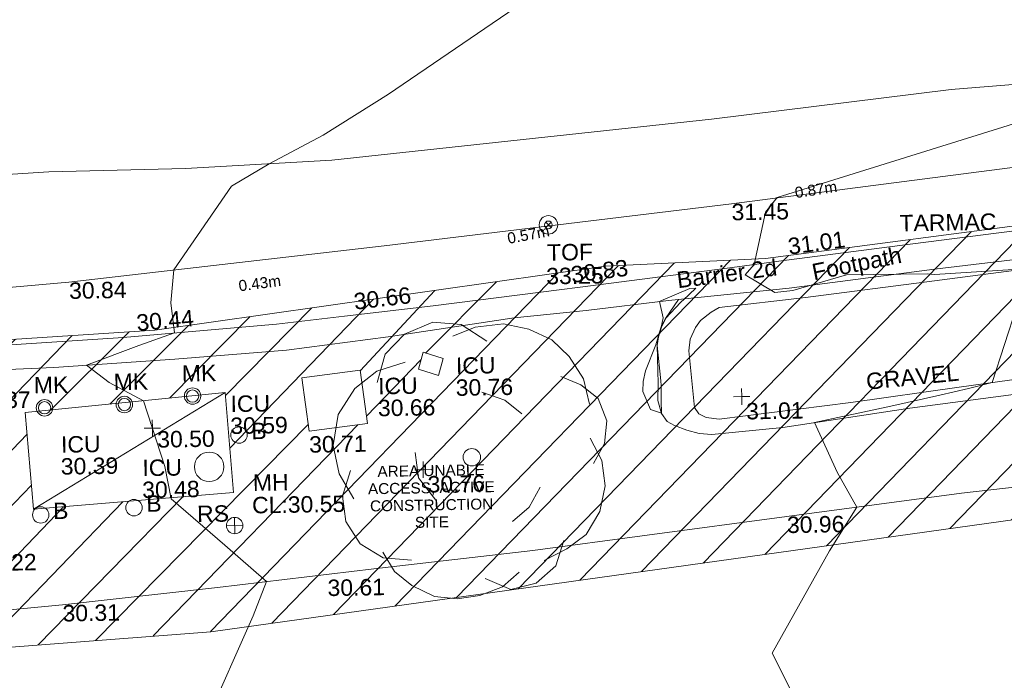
# Model space of a CAD drawing. Header units: millimetres. Extents: x -290717 to 520720, y -103372 to 287762.
# Tile 284 of 375: x 57964 to 80437, y 176765 to 191851. Entities that reach past the tile are written whole.
import ezdxf

# ---------------------------------------------------------------- set-up
doc = ezdxf.new("R2010")
doc.units = ezdxf.units.MM
for name, pattern in [('IMPORT-HIDDEN2 _3_', [4762.5, 3175, -1587.5]), ('IMPORT-UG_ELEC_QLB2 _2_', [2500, 1500, -300.0000000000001, 0, -50, 150, -300.0000000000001, 0, -200]), ('IMPORT-UG_ELEC_STREET LIGHTING_QLB2 _2_', [2700, 1500, -300.0000000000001, 0, -250, 150, -300.0000000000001, 0, -200])]:
    doc.linetypes.add(name, pattern=pattern)
for name, color, linetype, lineweight, true_color in [('00__TOPO__TOP_OF_FENCE_SYMBOL', 7, 'Continuous', 9, 0x666666), ('00_TOPO_CONCRETE', 9, 'Continuous', 9, 0x808080), ('00_TOPO_FENCE', 7, 'Continuous', 9, 0x3f7f4f), ('00_TOPO_FURN_BARRIER_2D', 7, 'Continuous', 9, 0x666666), ('00_TOPO_FURN_BOLLARD', 7, 'Continuous', 9, 0x666666), ('00_TOPO_FURN_MARKER_POST', 7, 'Continuous', 9, 0x666666), ('00_TOPO_FURN_SIGN', 7, 'Continuous', 9, 0x666666), ('00_TOPO_LEVEL_SPOT', 7, 'Continuous', 9, 0x666666), ('00_TOPO_SERV_IC', 5, 'Continuous', 9, 0x0000ff), ('00_TOPO_SERV_MH', 7, 'Continuous', 9, 0x666666), ('00_TOPO_TOP_OF_FENCE', 7, 'Continuous', 9, 0x666666), ('00_TOPO_TREE', 7, 'Continuous', 9, 0x666666), ('00_UAV_FOOTPATH', 7, 'Continuous', 9, 0xa50000), ('00_UAV_FORM_LINES', 7, 'Continuous', 9, 0x666666), ('01_DTM_CONTOUR_MNR', 7, 'Continuous', 9, 0xa5a552), ('12333-PUM-2D-U-0001-C01 - Rev2_REVIT IMPORT_dwg', 7, 'Continuous', 9, 0x767676), ('PUM-CHAMBER EXTENTS', 6, 'IMPORT-HIDDEN2 _3_', 9, 0xff00ff), ('PUM-ELECTRIC-QLB2', 1, 'IMPORT-UG_ELEC_QLB2 _2_', 9, 0xff0000), ('PUM-UNABLE TO SURVEY', 190, 'Continuous', 9, 0x7f00ff)]:
    doc.layers.add(name, color=color, linetype=linetype, lineweight=lineweight, true_color=true_color)
for name, color, linetype, lineweight in [('00_TOPO_ROAD_EDGE', 7, 'Continuous', 9), ('00_TOPO_SURVEY_TEXT', 7, 'Continuous', 9), ('00_UAV_SURVEY_TEXT', 7, 'Continuous', 9)]:
    doc.layers.add(name, color=color, linetype=linetype, lineweight=lineweight)
doc.styles.add('Arial_1', font='arial.ttf', dxfattribs={"height": 250})
doc.styles.add('Swis721 Lt BT_2', font='swissl.ttf', dxfattribs={"height": 375})

# ---------------------------------------------------------------- blocks, each defined once
blk = doc.blocks.new('12333-PUM-2D-U-0001-C01 - Rev2_REVIT IMPORT_dwg_CONIFEROUS_TREE-2077147-Site Location Plan Existing')
at = {"layer": '00_TOPO_TREE', "color": 254, "true_color": 0xcccccc, "flags": 128}
for points in [[(533971277.2203673, 725737804.5323569), (533971470.7965402, 725738449.7862662), (533971922.4742767, 725738901.4640027), (533972567.728186, 725739159.5655664), (533973212.9820953, 725739095.0401756), (533973793.7106139, 725738707.8878299)], [(533973019.4059227, 725738836.9386119), (533973535.6090502, 725739030.5147846), (533974180.8629595, 725739095.0401756), (533974761.591478, 725738965.9893936), (533975277.7946056, 725738707.8878299), (533975664.9469511, 725738320.7354842), (533975987.5739058, 725737804.5323569), (533976116.6246876, 725737223.8038384)], [(533970696.4918489, 725735158.9913284), (533970373.8648942, 725735739.7198467), (533970244.8141122, 725736384.9737562), (533970373.8648942, 725737094.7530564), (533970761.0172398, 725737675.4815749), (533971277.2203673, 725738062.6339206), (533971922.4742767, 725738256.2100934)], [(533975471.3707783, 725737869.0577477), (533975923.0485149, 725737675.4815749), (533976310.2008605, 725737352.8546202), (533976503.7770332, 725736836.6514927), (533976439.2516424, 725736320.4483652), (533976181.1500787, 725735868.7706285)], [(533973664.6598321, 725737546.430793), (533974180.8629595, 725737352.8546202), (533974568.0153052, 725737030.2276655)], [(533976116.6246876, 725736449.499147), (533976374.7262514, 725735933.2960196), (533976439.2516424, 725735352.5675011), (533976310.2008605, 725734771.8389827), (533975987.5739058, 725734255.6358552), (533975535.8961693, 725733933.0089004), (533975019.6930417, 725733674.9073366)], [(533972567.728186, 725735094.4659373), (533972180.5758405, 725735610.6690648), (533972116.0504495, 725736191.3975834)], [(533971986.9996676, 725733739.4327277), (533971341.7457582, 725733803.9581187), (533970825.5426308, 725734126.5850734), (533970502.9156761, 725734642.7882007), (533970438.3902851, 725735223.5167193), (533970631.9664578, 725735804.2452377)], [(533974955.1676508, 725735352.5675011), (533974697.0660871, 725734900.8897647), (533974309.9137414, 725734578.2628098)], [(533974438.9645233, 725733416.805773), (533974051.8121777, 725733094.1788183), (533973535.6090502, 725732900.6026454), (533973019.4059227, 725732836.0772547), (533972503.2027952, 725732900.6026454), (533971986.9996676, 725733158.7042092), (533971599.847322, 725733481.331164), (533971341.7457582, 725733933.0089004)], [(533975471.3707783, 725734126.5850734), (533975277.7946056, 725733545.8565547), (533974826.1168689, 725733158.7042092), (533974245.3883505, 725733029.6534274), (533973664.6598321, 725733287.754991)]]:
    blk.add_lwpolyline(points, dxfattribs=at)
at = {"layer": '00_TOPO_TREE', "color": 254, "true_color": 0xcccccc}
blk.add_circle((533973406.5582683, 725736062.3468014), 199.054052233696, dxfattribs=at)
blk = doc.blocks.new('12333-PUM-2D-U-0001-C01 - Rev2_REVIT IMPORT_dwg_MSL_MarkerPost_SYM-2077183-Site Location Plan Existing')
at = {"layer": '00_TOPO_FURN_MARKER_POST', "color": 254, "true_color": 0xcccccc}
for radius in [499.9079004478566, 374.9309253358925]:
    blk.add_circle((0, 0), radius, dxfattribs=at)
blk = doc.blocks.new('12333-PUM-2D-U-0001-C01 - Rev2_REVIT IMPORT_dwg_MSL_RoadSign_SYM-2077193-Site Location Plan Existing')
at = {"layer": '00_TOPO_FURN_SIGN', "color": 254, "true_color": 0xcccccc}
for p, q in [((-500.2287617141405, 0), (499.7712382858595, 0)), ((-0.2287617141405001, -500.0000000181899), (-0.2287617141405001, 499.9999999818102))]:
    blk.add_line(p, q, dxfattribs=at)
blk.add_circle((-0.2287617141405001, 0), 500.0000000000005, dxfattribs=at)
blk = doc.blocks.new('12333-PUM-2D-U-0001-C01 - Rev2_REVIT IMPORT_dwg_MM-2077200-Site Location Plan Existing')
at = {"layer": '00_TOPO_LEVEL_SPOT', "color": 254, "true_color": 0xcccccc, "flags": 128}
for points in [[(0, -500.0000000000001), (0, 0), (-500.0000000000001, 0)], [(500.0000000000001, 0), (0, 0), (0, 500.0000000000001)]]:
    blk.add_lwpolyline(points, dxfattribs=at)
blk = doc.blocks.new('12333-PUM-2D-U-0001-C01 - Rev2_REVIT IMPORT_dwg_MSL_Node_LineworkTOF-2077201-Site Location Plan Existing')
at = {"layer": '00__TOPO__TOP_OF_FENCE_SYMBOL', "color": 254, "true_color": 0xcccccc, "flags": 128}
for points in [[(165.3591892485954, 165.3591892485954), (0, 0), (-165.3591892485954, 165.3591892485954)], [(165.3591892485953, -165.3591892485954), (0, 0), (-165.3591892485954, -165.3591892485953)]]:
    blk.add_lwpolyline(points, dxfattribs=at)
at = {"layer": '00__TOPO__TOP_OF_FENCE_SYMBOL', "color": 254, "true_color": 0xcccccc}
for radius in [562.5594001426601, 233.853208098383]:
    blk.add_circle((0, 0), radius, dxfattribs=at)
blk = doc.blocks.new('12333-PUM-2D-U-0001-C01 - Rev2_REVIT IMPORT_dwg_MSL_Bollard_2-2077182-Site Location Plan Existing')
at = {"layer": '00_TOPO_FURN_BOLLARD', "color": 254, "true_color": 0xcccccc}
blk.add_circle((0, 0), 62.50000000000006, dxfattribs=at)
blk = doc.blocks.new('12333-PUM-2D-U-0001-C01 - Rev2_REVIT IMPORT_dwg_MGS62954_T2_Galway_ITM_3d_Rev1-2077680-Site Location Plan Existing')
at = {"layer": '00_TOPO_CONCRETE', "color": 254, "true_color": 0xcccccc}
for p, q in [((533969556.9, 725737944), (533970890.4000001, 725738096.4)), ((533970890.4000001, 725738096.4), (533971042.8, 725736877.2)), ((533969556.9, 725737944), (533969709.3, 725736724.8000001)), ((533967804.3, 725737639.2), (533963232.3, 725737258.2000002)), ((533963384.7000001, 725735048.4), (533967804.3, 725737639.2)), ((533967956.7000001, 725735353.2000002), (533967804.3, 725737639.2)), ((533963384.7000001, 725735048.4), (533963232.3, 725737258.2000002)), ((533969709.3, 725736724.8000001), (533971042.8, 725736877.2)), ((533963384.7000001, 725735048.4), (533967956.7000001, 725735353.2000002))]:
    blk.add_line(p, q, dxfattribs=at)
at = {"layer": '00_TOPO_FENCE', "color": 254, "true_color": 0xcccccc, "flags": 128}
blk.add_lwpolyline([(534006809.2706339, 725743060.2519976), (534005538.4781243, 725743107.9127105), (534004366.3745478, 725743217.8138762), (533998377.5857408, 725743796.1756512), (533997897.7989847, 725743833.0124608), (533993491.9811647, 725743328.3953872), (533987334.7052383, 725742627.8569608), (533979431.4868201, 725741746.926904), (533971488.8156634, 725740926.3118316), (533964282.7598975, 725740216.9085314), (533961614.7168457, 725740030.2239165), (533961591.1296154, 725747064.6063311), (533961512.3756419, 725752627.0772152), (533961436.1583527, 725758918.7373912)], dxfattribs=at)
at = {"layer": '00_TOPO_FURN_BARRIER_2D', "color": 254, "true_color": 0xcccccc, "flags": 128}
blk.add_lwpolyline([(533961124.9446958, 725738207.7241664), (533963907.7724986, 725738277.1977878), (533966671.4512367, 725738422.7533034), (533969217.1285473, 725738581.0599633), (533971542.5165303, 725738841.5130454), (533974430.9369752, 725739227.180377), (533976071.5486806, 725739369.5364364), (533977958.4605224, 725739562.1122108), (533980716.1659205, 725739792.538971), (533984042.6812699, 725740171.6048297), (533986842.279775, 725740458.3451859), (533988814.489405, 725740686.1014751), (533990338.536877, 725741063.370854), (533992837.0030585, 725741131.3489809), (533994243.0965741, 725741259.902971), (533997260.0174437, 725741668.3579565), (533998665.2655284, 725741775.1301359), (534001150.4868232, 725741702.3994907), (534002872.8938113, 725741509.3121467), (534003953.9837328, 725741383.5650123), (534005660.0127119, 725741086.038311), (534006168.9615883, 725740981.9440849)], dxfattribs=at)
at = {"layer": '00_TOPO_ROAD_EDGE', "color": 254, "true_color": 0xcccccc, "flags": 128}
blk.add_lwpolyline([(533961506.5973676, 725732662.43695), (533964004.4636054, 725732853.9435135), (533967551.3947252, 725733187.5736139), (533971123.3618879, 725733556.3179882), (533974761.5294393, 725733908.8074641), (533977378.0951932, 725734211.6952543), (533980571.0050802, 725734584.2312124), (533984564.0988555, 725735047.3556432), (533988521.3520471, 725735426.951325), (533991104.6321414, 725735712.2922386), (533994127.6965289, 725736081.1519793), (533997772.0312734, 725736487.6293072), (534000599.9084066, 725736781.3268616), (534004243.1294302, 725737208.8631433), (534007087.6561605, 725737530.378857)], dxfattribs=at)
at = {"layer": '00_TOPO_SERV_IC', "color": 254, "true_color": 0xcccccc}
for p, q in [((533972338.2, 725738477.4), (533972223.9000001, 725738096.4)), ((533972338.2, 725738477.4), (533972795.4, 725738325.0000001)), ((533972795.4, 725738325.0000001), (533972681.1, 725737944)), ((533972223.9000001, 725738096.4), (533972681.1, 725737944))]:
    blk.add_line(p, q, dxfattribs=at)
at = {"layer": '00_TOPO_SERV_MH', "color": 254, "true_color": 0xcccccc}
blk.add_circle((533967409.3649424, 725735947.6967232), 337.3294653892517, dxfattribs=at)
at = {"layer": '00_UAV_FOOTPATH', "color": 254, "true_color": 0xcccccc, "flags": 128}
blk.add_lwpolyline([(533961997.0245003, 725738768.2155001), (533965385.0245001, 725738927.2154999), (533965579.5809857, 725738940.6480108), (533969006.0245, 725739177.2155), (533970558.864163, 725739331.7182724), (533972584.0245, 725739533.2155001), (533975528.4954425, 725739854.3332036), (533975885.0245001, 725739893.2155001), (533979256.0245, 725740274.2155), (533980493.8143904, 725740413.7414287), (533983257.0245001, 725740725.2155), (533985461.2266638, 725740966.1467694), (533987749.0245, 725741216.2154999)], dxfattribs=at)
at = {"layer": '00_UAV_FORM_LINES', "color": 254, "true_color": 0xcccccc, "flags": 128}
for points in [[(533961512.3756419, 725752627.0772152), (533961591.1296154, 725747064.6063311), (533961605.9534032, 725742643.7315061), (533961614.7168457, 725740030.2239164), (533964282.7598975, 725740216.9085314), (533971488.8156634, 725740926.3118316), (533979431.4868201, 725741746.926904), (533987334.7052383, 725742627.8569608), (533993491.9811647, 725743328.3953872), (533997897.7989847, 725743833.0124608), (534004884.06134, 725743169.2734714)], [(533961605.9534032, 725742643.7315061), (533963870.5935, 725742744.3515), (533966986.5935, 725742771.3514999), (533970332.5935001, 725742899.3515), (533979013.5935001, 725743688.3514999), (533984489.5935, 725744267.3515), (533990605.5935, 725744658.3515002), (533995896.5935, 725745162.3515), (533998858.5935, 725745161.3515), (534002418.5935, 725744963.3515), (534006330.5935, 725744603.3515), (534009100.5843577, 725744337.8864627)], [(533986197.5935001, 725740149.3515), (533984037.5935, 725739902.3515), (533981082.5935001, 725739576.3515), (533979109.5935001, 725739383.3515), (533978925.5935, 725739279.3515), (533978681.5935, 725739094.3515), (533978560.5935001, 725738932.3515), (533978434.5935, 725738671.3515), (533978398.5935001, 725738408.3515002), (533978506.5935, 725737112.3515), (533978604.5935, 725736959.3515), (533978772.5935, 725736877.3515), (533979064.5935, 725736836.3515), (533982079.5935001, 725737164.3515), (533984554.5935, 725737466.3515002), (533986584.5935, 725737712.3515)], [(533989302.5935001, 725737753.3515), (533985789.5935, 725737276.3515), (533983418.5935, 725737008.3515002), (533980513.5935, 725736616.3515), (533978896.5935, 725736482.3514999), (533978602.5935, 725736513.3515002), (533978325.5935, 725736591.3515002), (533978043.5935, 725736709.3515002), (533977877.5935, 725736802.3515), (533977754.5935, 725736988.3515), (533977676.5935, 725737287.3515), (533977690.5935, 725737672.3515), (533977680.5935001, 725738537.3515002), (533977709.5935, 725738742.3515), (533977779.5935, 725738961.3515002), (533977885.5935, 725739155.3515), (533978186.5921717, 725739581.1743038)]]:
    blk.add_lwpolyline(points, dxfattribs=at)
at = {"layer": '01_DTM_CONTOUR_MNR', "color": 254, "true_color": 0xcccccc, "flags": 128}
for points in [[(533967220, 725730100), (533968355.5195429, 725732532.0380914), (533968670.0000001, 725733310.0000002), (533967739.3112109, 725734154.5856936), (533966530.0000001, 725735230.0000001), (533966400.3287899, 725735972.4392717), (533965940.0000002, 725737480), (533965163.5545723, 725737916.3917904), (533964650.0000001, 725738320.0000002), (533965853.1827372, 725738745.4506283), (533966670.0000001, 725739020.0000001), (533966603.5289306, 725739709.1183748), (533966680.0000002, 725740460.0000001), (533968032.6940547, 725742343.6539867), (533968900.0000001, 725742840.0000001), (533970142.5520082, 725743473.7911816), (533971648.5054961, 725744387.7254529), (533974915.6307662, 725746532.8515124)], [(533981580.0000001, 725728560.0000002), (533980180.0000002, 725731470.0000001), (533981529.8207618, 725733779.1679537), (533982170.0000001, 725734770.0000001), (533981740.9411697, 725735578.3814187), (533981240, 725736720.0000002), (533982990.3398765, 725737058.0962827), (533984113.4637913, 725737292.294995), (533984770.2193699, 725737436.2567095), (533985310.0000002, 725737560.0000002), (533986200.0000001, 725740150), (533984040.0000001, 725740053.7500002), (533983884.3694495, 725740065.6068681), (533982029.8526217, 725740081.0690436), (533980797.8378379, 725739744.5945946), (533980386.3093746, 725739705.0228842), (533979717.0066337, 725740119.751244), (533979930.0000002, 725740350), (533980208.2194038, 725741542.7457464), (533980480, 725741870), (533985898.1501166, 725743456.8428904)]]:
    blk.add_lwpolyline(points, dxfattribs=at)
blk.add_lwpolyline([(533977837.5823159, 725739579.5158628), (533978445.8474576, 725739825.3474579), (533978585.0681577, 725739834.7635785), (533978283.8710366, 725739559.5932529), (533978268.0608083, 725739548.3537264), (533978242.8448276, 725739527.1551725), (533978227.4145502, 725739514.2717364), (533977890.0000001, 725739160), (533977790.193727, 725738955.4520297), (533977718.6102134, 725738739.162896), (533977680.0000002, 725738540.0000001), (533977748.4982595, 725737730.9700171), (533977755.6521739, 725737625.1643691), (533977753.3396723, 725737274.095011), (533977750, 725736990), (533977500.6931796, 725737082.4462149), (533977336.9997544, 725737494.7447622), (533977344.7340824, 725737723.1385769), (533977405.0374882, 725737969.0347346), (533977654.5382506, 725738553.1262436), (533977710.0000001, 725738740), (533977780.0000001, 725738960.0000001), (533977829.4663109, 725739166.9846566), (533977750, 725739540)], close=True, dxfattribs=at)
for name, p, xscale, yscale, zscale in [('12333-PUM-2D-U-0001-C01 - Rev2_REVIT IMPORT_dwg_MSL_Node_LineworkTOF-2077201-Site Location Plan Existing', (533975248.1843972, 725741337.4949636), 0.375, 0.375, 0.375), ('12333-PUM-2D-U-0001-C01 - Rev2_REVIT IMPORT_dwg_MSL_MarkerPost_SYM-2077183-Site Location Plan Existing', (533967058.3858985, 725737569.9872612), 0.375, 0.375, 0.375), ('12333-PUM-2D-U-0001-C01 - Rev2_REVIT IMPORT_dwg_MSL_MarkerPost_SYM-2077183-Site Location Plan Existing', (533963675.9362462, 725737360.8639466), 0.375, 0.375, 0.375), ('12333-PUM-2D-U-0001-C01 - Rev2_REVIT IMPORT_dwg_MSL_MarkerPost_SYM-2077183-Site Location Plan Existing', (533965498.8057585, 725737404.0278218), 0.375, 0.375, 0.375), ('12333-PUM-2D-U-0001-C01 - Rev2_REVIT IMPORT_dwg_MM-2077200-Site Location Plan Existing', (533979589.2562293, 725737337.8556697), 0.375, 0.375, 0.375), ('12333-PUM-2D-U-0001-C01 - Rev2_REVIT IMPORT_dwg_MM-2077200-Site Location Plan Existing', (533966129.0698116, 725736852.8297148), 0.375, 0.375, 0.375), ('12333-PUM-2D-U-0001-C01 - Rev2_REVIT IMPORT_dwg_MSL_Bollard_2-2077182-Site Location Plan Existing', (533968103.1243144, 725736661.6824834), 3, 3, 3), ('12333-PUM-2D-U-0001-C01 - Rev2_REVIT IMPORT_dwg_MM-2077200-Site Location Plan Existing', (533972291.6089234, 725735796.3648902), 0.375, 0.375, 0.375), ('12333-PUM-2D-U-0001-C01 - Rev2_REVIT IMPORT_dwg_MSL_Bollard_2-2077182-Site Location Plan Existing', (533963547.0553569, 725734917.3560269), 3, 3, 3), ('12333-PUM-2D-U-0001-C01 - Rev2_REVIT IMPORT_dwg_MSL_Bollard_2-2077182-Site Location Plan Existing', (533965676.796838, 725735045.6641201), 3, 3, 3), ('12333-PUM-2D-U-0001-C01 - Rev2_REVIT IMPORT_dwg_MSL_RoadSign_SYM-2077193-Site Location Plan Existing', (533967967.9381413, 725734597.0594503), 0.375, 0.375, 0.375)]:
    blk.add_blockref(name, p, dxfattribs=dict(xscale=xscale, yscale=yscale, zscale=zscale))
blk.add_blockref('12333-PUM-2D-U-0001-C01 - Rev2_REVIT IMPORT_dwg_CONIFEROUS_TREE-2077147-Site Location Plan Existing', (0, 0))
at = {"layer": '00_TOPO_CONCRETE', "color": 251, "true_color": 0x666666, "char_height": 375, "width": 1495.902363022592, "attachment_point": 1, "line_spacing_factor": 1.005061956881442, "style": 'Swis721 Lt BT_2'}
for s, insert in [('30.37', (533962051.6617045, 725737742.989492)), ('30.71', (533969699.248306, 725736605.2119759))]:
    blk.add_mtext(s, dxfattribs=dict(at, insert=insert))
at = {"layer": '00_TOPO_FENCE', "color": 251, "true_color": 0x666666, "char_height": 375, "width": 1495.902363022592, "attachment_point": 1, "line_spacing_factor": 1.005061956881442, "style": 'Swis721 Lt BT_2'}
for s, insert in [('31.45', (533979431.5, 725741742.1296078)), ('30.84', (533964282.8000001, 725740212.1296079))]:
    blk.add_mtext(s, dxfattribs=dict(at, insert=insert))
at = {"layer": '00_TOPO_FURN_BARRIER_2D', "insert": (533978136.5542787, 725740210.8425783), "char_height": 375, "width": 2630.888600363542, "attachment_point": 1, "rotation": 6.409399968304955, "line_spacing_factor": 1.005061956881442, "style": 'Swis721 Lt BT_2'}
blk.add_mtext('Barrier 2d', dxfattribs=at)
at = {"layer": '00_TOPO_FURN_BOLLARD', "char_height": 375, "width": 398.9072968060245, "attachment_point": 1, "line_spacing_factor": 1.005061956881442, "style": 'Swis721 Lt BT_2'}
for insert in [(533968385.8826341, 725736935.8798335), (533965959.5551577, 725735319.86147), (533963829.8136767, 725735191.553377)]:
    blk.add_mtext('B', dxfattribs=dict(at, insert=insert))
at = {"layer": '00_TOPO_FURN_MARKER_POST', "char_height": 375, "width": 907.0392105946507, "attachment_point": 1, "line_spacing_factor": 1.005061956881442, "style": 'Swis721 Lt BT_2'}
for insert in [(533966822.6857509, 725738276.6742485), (533963440.2360988, 725738067.5509337), (533965263.1056109, 725738110.714809)]:
    blk.add_mtext('MK', dxfattribs=dict(at, insert=insert))
at = {"layer": '00_TOPO_FURN_SIGN', "insert": (533967114.1615612, 725735064.5601875), "char_height": 375, "width": 783.5679044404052, "attachment_point": 1, "line_spacing_factor": 1.005061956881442, "style": 'Swis721 Lt BT_2'}
blk.add_mtext('RS', dxfattribs=at)
at = {"layer": '00_TOPO_LEVEL_SPOT', "char_height": 375, "width": 1495.902363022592, "attachment_point": 1, "line_spacing_factor": 1.005061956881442, "style": 'Swis721 Lt BT_2'}
for s, insert in [('31.01', (533979684.3808528, 725737190.5102246)), ('30.50', (533966234.9813807, 725736780.9612086)), ('30.76', (533972386.6808528, 725735649.0102243)), ('30.22', (533962123.5808529, 725734032.0102246))]:
    blk.add_mtext(s, dxfattribs=dict(at, insert=insert))
at = {"layer": '00_TOPO_ROAD_EDGE', "color": 251, "true_color": 0x666666, "char_height": 375, "width": 1495.902363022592, "attachment_point": 1, "line_spacing_factor": 1.005061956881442, "style": 'Swis721 Lt BT_2'}
for s, insert in [('30.96', (533980571, 725734579.4296079)), ('30.61', (533970062.2193586, 725733324.2733417)), ('30.31', (533964004.5000001, 725732849.1296079))]:
    blk.add_mtext(s, dxfattribs=dict(at, insert=insert))
at = {"layer": '00_TOPO_SERV_IC', "color": 251, "true_color": 0x666666, "char_height": 375, "attachment_point": 1, "line_spacing_factor": 1.005061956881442, "style": 'Swis721 Lt BT_2'}
for s, insert, width in [('ICU', (533973080.8145084, 725738344.6041027), 1021.012723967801), ('ICU', (533971297.7926055, 725737909.394342), 1021.012723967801), ('30.76', (533973066.9036835, 725737844.1456752), 1495.902363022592), ('ICU', (533967922.3027304, 725737563.6100063), 1021.012723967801), ('30.66', (533971283.8817804, 725737408.9359143), 1495.902363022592), ('30.59', (533967908.3919055, 725737063.1515785), 1495.902363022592), ('ICU', (533964037.2212585, 725736703.0976142), 1021.012723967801), ('30.39', (533964023.3104335, 725736202.6391864), 1495.902363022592), ('ICU', (533965885.3246334, 725736135.514527), 1021.012723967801), ('30.48', (533965871.4138085, 725735635.0560995), 1495.902363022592)]:
    blk.add_mtext(s, dxfattribs=dict(at, insert=insert, width=width))
at = {"layer": '00_TOPO_SERV_MH', "char_height": 375, "attachment_point": 1, "line_spacing_factor": 1.005061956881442, "style": 'Swis721 Lt BT_2'}
for s, insert, width in [('MH', (533968400.7277728, 725735755.7462296), 949.779278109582), ('CL:30.55', (533968372.9073605, 725735241.3858873), 2440.932744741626)]:
    blk.add_mtext(s, dxfattribs=dict(at, insert=insert, width=width))
at = {"layer": '00_TOPO_SURVEY_TEXT', "color": 251, "true_color": 0x666666, "insert": (533982419.877468, 725737818.469689), "char_height": 375, "width": 2322.210334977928, "attachment_point": 1, "rotation": 4.732693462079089, "line_spacing_factor": 1.005061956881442, "style": 'Swis721 Lt BT_2'}
blk.add_mtext('GRAVEL', dxfattribs=at)
at = {"layer": '00_TOPO_TOP_OF_FENCE', "char_height": 375, "attachment_point": 1, "line_spacing_factor": 1.005061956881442, "style": 'Swis721 Lt BT_2'}
for s, insert, width in [('TOF', (533975205.5916295, 725740892.7192161), 1163.479615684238), ('33.25', (533975177.1869516, 725740353.35208), 1495.902363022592)]:
    blk.add_mtext(s, dxfattribs=dict(at, insert=insert, width=width))
at = {"layer": '00_UAV_FOOTPATH', "color": 251, "true_color": 0x666666, "char_height": 375, "attachment_point": 1, "line_spacing_factor": 1.005061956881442, "style": 'Swis721 Lt BT_2'}
for s, insert, width, rotation in [('31.01', (533980686.7692152, 725740933.8575696), 1495.902363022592, 6.431336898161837), ('Footpath', (533981215.6636623, 725740332.0841197), 2436.183848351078, 10.38475916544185), ('30.83', (533975722.0266271, 725740374.2351607), 1495.902363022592, 6.3678322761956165), ('30.66', (533970758.6040978, 725739849.2666498), 1495.902363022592, 5.682053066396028), ('30.44', (533965794.8769694, 725739451.9209359), 1495.902363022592, 3.9495305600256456)]:
    blk.add_mtext(s, dxfattribs=dict(at, insert=insert, width=width, rotation=rotation))
at = {"layer": '00_UAV_SURVEY_TEXT', "color": 251, "true_color": 0x666666, "insert": (533983258.8000001, 725741422.6296079), "char_height": 375, "width": 2450.430537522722, "attachment_point": 1, "line_spacing_factor": 1.005061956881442, "style": 'Swis721 Lt BT_2'}
blk.add_mtext('TARMAC', dxfattribs=at)
blk = doc.blocks.new('12333-PUM-2D-U-0001-C01 - Rev2_REVIT IMPORT_dwg-1620468-Site Location Plan Existing')
at = {"layer": 'PUM-CHAMBER EXTENTS', "true_color": 0xfff4d4}
h = blk.add_hatch(dxfattribs=at)
h.set_pattern_fill('FP_14', style=0, pattern_type=2)
h.set_pattern_definition([(45, (-533641079.65, -725615854.3560001), (-618.7184335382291, 618.7184335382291), [])])
h.paths.add_polyline_path([(351699.72233876, 60394.56140982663), (351708.9931528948, 60906.25732133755), (352393.2163071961, 60898.13015711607), (353041.6677554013, 66223.39089320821), (353206.9931529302, 73966.25732144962), (353982.8594361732, 73952.7145251), (354317.3501528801, 76699.64382133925), (358888.3501528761, 76111.64382135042), (361222.350152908, 86809.64382132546), (361563.3501529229, 88895.64382133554), (363078.350152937, 90435.64382137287), (363904.3501529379, 101867.6438212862), (365385.1266995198, 110525.3932341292), (365230.9820148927, 110551.7047199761), (365498.4008083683, 111226.8875165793), (365470.0968050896, 111952.5482150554), (365624.7061381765, 111926.1574136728), (366051.350152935, 114420.6438213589), (364898.3501528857, 114331.6438213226), (360524.3501529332, 111561.643821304), (356416.7002318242, 111258.678218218), (357929.2858412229, 111182.0907012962), (360544.5530249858, 111349.5624075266), (360546.5568067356, 111049.5690885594), (355314.0187962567, 111014.6190039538), (355309.6134037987, 111177.0234435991), (355277.3501528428, 111174.643821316), (352644.3501529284, 114141.6438213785), (338239.8330883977, 112460.2766464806), (329804.3501528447, 111555.6438213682), (319532.3501528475, 110592.6438213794), (310517.3501528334, 109863.6438213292), (302620.3501528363, 109581.6438213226), (295825.3501529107, 109566.6438213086), (279813.3501529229, 106549.643821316), (276140.8366145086, 103581.1872824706), (276061.814112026, 103425.8629484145), (271406.8224872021, 105468.1551963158), (271509.3894614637, 105701.9358727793), (267649.350152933, 107463.6438213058), (260223.350152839, 100640.6438213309), (259796.3501529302, 72682.64382134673), (269496.3501528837, 64316.64382130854), (273776.3501529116, 63665.64382135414), (309011.3501528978, 62955.64382139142), (311037.3501528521, 62074.64382133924), (337339.3501528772, 60871.64382135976), (351699.5658924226, 60394.56660731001)])
h.paths.add_polyline_path([(268358.9909750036, 65556.86419186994), (264596.4920611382, 69167.41490751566), (264804.2082447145, 69383.8727354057), (266581.5988270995, 67470.36930634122), (268566.7072650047, 65773.32227584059), (268393.5501527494, 65592.87780157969)])
h.paths.add_polyline_path([(332379.887152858, 67575.85382149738), (302320.8871528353, 68122.8538214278), (302332.4158496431, 68783.33241919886), (280169.8095181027, 69186.63780598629), (280330.3604934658, 78384.59702432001), (275960.0958838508, 78464.13017966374), (276108.0612945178, 86595.19465455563), (280450.151176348, 86519.4031937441), (280756.2778082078, 103341.6855813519), (302910.5740271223, 102938.5317815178), (302921.4142533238, 103534.2289657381), (310787.9439886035, 103391.0774384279), (310815.0515438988, 104880.7045066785), (318228.828162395, 104745.7919744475), (318301.0448391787, 108714.2766025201), (322633.8020448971, 108635.4310593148), (322539.6341878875, 103240.5581443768), (349750.1643799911, 102745.3933022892), (349310.9351529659, 74176.42282136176), (332506.0083566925, 74506.52523825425), (332420.225768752, 69792.56032023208)])
h.paths.add_polyline_path([(262373.7501529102, 72788.24382131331), (262335.6501528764, 75226.64382130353), (265345.5501529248, 75226.64382130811), (265383.6501528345, 72864.44382133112), (265304.2827260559, 72862.43451938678)])
h.paths.add_polyline_path([(261383.1501528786, 75912.44382136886), (261459.3501528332, 80789.24382133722), (267517.2501529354, 80713.04382135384), (267441.050152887, 75836.24382130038), (261504.3495088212, 75910.91930116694)])
h.paths.add_polyline_path([(302573.8228673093, 78329.52926304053), (302592.4407276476, 78963.90062831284), (306343.567266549, 78898.43991812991), (306598.9518629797, 91613.85658206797), (302817.4785721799, 91689.80612071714), (302824.7187942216, 92271.10215000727), (296640.3411529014, 92395.32482125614), (296360.3411528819, 78454.32482147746), (302538.3452618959, 78330.24181806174)])
h.paths.add_polyline_path([(261840.3501529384, 80865.44382136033), (261687.9501528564, 92981.24382131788), (264050.1501528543, 92981.2438213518), (264202.5501529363, 80865.44382139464), (263838.6680771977, 80865.44382138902)])
h.paths.add_polyline_path([(274664.4282881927, 104261.9875886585), (272430.0401462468, 105281.7542374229), (273799.1437452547, 104582.3695657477), (274486.1144024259, 104328.01044291)])
h.paths.add_polyline_path([(315481.3501528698, 115683.6438212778), (326437.165211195, 116343.5766866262), (364189.350152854, 120948.6438212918), (366744.3501529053, 124721.6438213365), (363517.3501528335, 126053.6438213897), (359872.3501529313, 126432.6438213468), (352849.3501528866, 126181.6438212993), (339104.3501528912, 124625.643821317), (335451.3501528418, 124514.6438212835), (325145.3501528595, 123235.643821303), (319635.3501528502, 122976.6438213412), (314446.3501528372, 122493.6438213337), (313566.3501528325, 118980.6438212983)])
h.paths.add_polyline_path([(322305.050152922, 119194.0438212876), (322152.6501528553, 121403.8438213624), (326724.6501528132, 121784.8438213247), (326877.0501529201, 119498.8438214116), (323355.1979919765, 119264.0536772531)])
h.paths.add_polyline_path([(328629.650152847, 120870.443821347), (328477.2501528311, 122089.6438212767), (329810.7501529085, 122242.0438213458), (329963.1501528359, 121022.8438213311), (328841.3815410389, 120894.6416942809)])
h.paths.add_polyline_path([(317352.0501528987, 121480.0438213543), (317352.0501528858, 121861.0438214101), (317618.7501528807, 121856.3885555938), (317618.7501528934, 121480.043821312), (317362.3608135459, 121480.0438213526)])
h.paths.add_polyline_path([(331601.4501528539, 122089.6438213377), (331144.2501528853, 122242.0438213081), (331258.5501528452, 122623.0438213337), (331715.7501528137, 122470.6438213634), (331644.5503212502, 122233.3110493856)])
at = {"layer": 'PUM-UNABLE TO SURVEY', "color": 7, "true_color": 0xfff4d4, "flags": 128}
blk.add_lwpolyline([(314450.3501529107, 122500.6438213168), (319635.3501528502, 122976.643821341), (325145.3501528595, 123235.6438213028), (335451.3501528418, 124514.6438212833), (339104.3501528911, 124625.6438213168), (352849.3501528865, 126181.6438212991), (359872.3501529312, 126432.6438213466), (363517.3501528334, 126053.6438213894), (366744.3501529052, 124721.6438213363), (364189.3501528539, 120948.6438212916), (326298.3501529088, 116326.6438213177), (315481.3501528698, 115683.6438212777), (313566.3501528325, 118980.6438212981), (314446.3501528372, 122493.6438213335)], dxfattribs=at)
blk.add_blockref('12333-PUM-2D-U-0001-C01 - Rev2_REVIT IMPORT_dwg_MGS62954_T2_Galway_ITM_3d_Rev1-2077680-Site Location Plan Existing', (-533641079.6498471, -725615854.3561786))
at = {"layer": 'PUM-ELECTRIC-QLB2', "char_height": 250, "width": 1160.025439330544, "attachment_point": 2, "line_spacing_factor": 0.9417779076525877, "style": 'Arial_1'}
for s, insert, rotation in [('0.87m', (340269.8812134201, 126307.3840417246), 7.711536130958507), ('0.57m', (333685.3792038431, 125391.8683794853), 9.51316803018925), ('0.43m', (327542.1354426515, 124390.9327458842), 6.54065296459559)]:
    blk.add_mtext(s, dxfattribs=dict(at, insert=insert, rotation=rotation))
at = {"layer": 'PUM-UNABLE TO SURVEY', "color": 51, "true_color": 0xffff7f, "insert": (331390.9358164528, 120045.3099411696), "char_height": 250, "width": 3428.043514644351, "attachment_point": 2, "line_spacing_factor": 0.9417779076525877, "style": 'Arial_1'}
blk.add_mtext('AREA UNABLE\\PACCESS, ACTIVE\\PCONSTRUCTION\\PSITE', dxfattribs=at)

msp = doc.modelspace()

# ---------------------------------------------------------------- block references
at = {"layer": '12333-PUM-2D-U-0001-C01 - Rev2_REVIT IMPORT_dwg', "color": 254, "linetype": 'IMPORT-UG_ELEC_STREET LIGHTING_QLB2 _2_', "true_color": 0xffd4d4, "rotation": 0.9999999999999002}
msp.add_blockref('12333-PUM-2D-U-0001-C01 - Rev2_REVIT IMPORT_dwg-1620468-Site Location Plan Existing', (-261895.0770586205, 55869.5817132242), dxfattribs=at)

doc.saveas('drawing.dxf')
